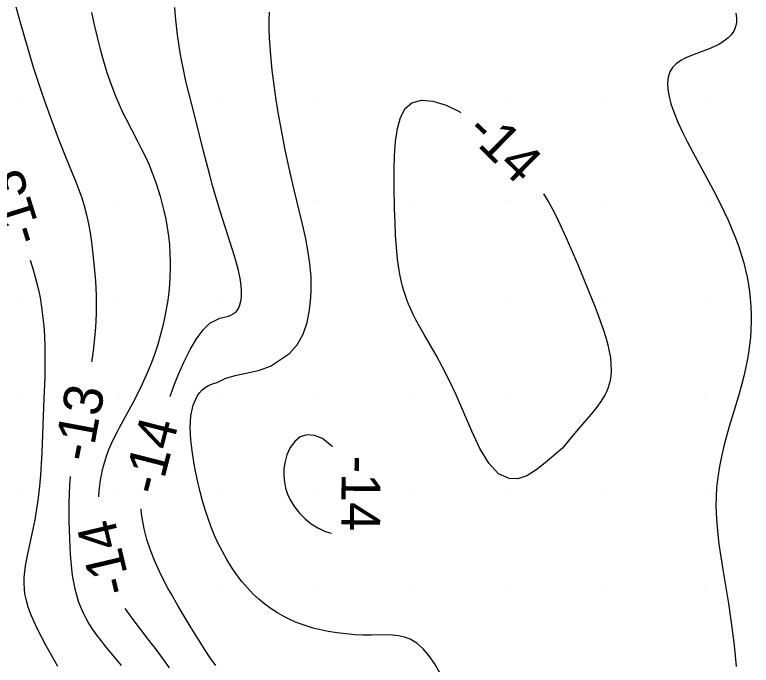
# Model space of a CAD drawing. Extents: x 2602990 to 2605851, y 618069 to 619180.
# Drawn here: x 2604369.62 to 2604407.42, y 618281.12 to 618314.52 of the extents above; entities that cross this region are included whole.
import ezdxf

# ---------------------------------------------------------------- set-up
doc = ezdxf.new("R2010")
doc.units = 0
for name, color, linetype in [('Default', 7, 'Continuous'), ('DTM Contours Major', 7, 'Continuous'), ('DTM Contours Minor', 7, 'Continuous'), ('DTM Contours Minor Text', 7, 'Continuous'), ('Exist DTM Scan Elevation Point', 7, 'Continuous')]:
    doc.layers.add(name, color=color, linetype=linetype)

# ---------------------------------------------------------------- blocks, each defined once
blk = doc.blocks.new('POINT_DISPLAY')
at = {"layer": 'Default'}
blk.add_line((0, 0), (0, 0), dxfattribs=at)

msp = doc.modelspace()

# ---------------------------------------------------------------- linework, layer by layer
at = {"layer": 'DTM Contours Major'}
for points in [[(2604383.214, 618296.786), (2604383.722, 618297.123), (2604384.117, 618297.578), (2604384.412, 618298.121), (2604384.62, 618298.726), (2604384.752, 618299.361), (2604384.821, 618300), (2604384.838, 618300.357), (2604384.839, 618300.708), (2604384.827, 618301.054), (2604384.767, 618301.749), (2604384.666, 618302.432), (2604384.535, 618303.105), (2604384.384, 618303.768), (2604383.933, 618305.599), (2604383.696, 618306.646), (2604383.482, 618307.663), (2604383.319, 618308.498), (2604383.14, 618309.496), (2604383.033, 618310.155), (2604382.924, 618310.908), (2604382.831, 618311.664), (2604382.791, 618312.045), (2604382.755, 618312.427), (2604382.721, 618312.877), (2604382.696, 618313.327), (2604382.681, 618313.775), (2604382.679, 618314.218), (2604382.691, 618314.653)], [(2604406.631, 618314.596), (2604406.665, 618314.35), (2604406.657, 618314.113), (2604406.608, 618313.889), (2604406.518, 618313.679), (2604406.389, 618313.487), (2604406.218, 618313.311), (2604406.014, 618313.153), (2604405.782, 618313.01), (2604405.529, 618312.881), (2604405.261, 618312.763), (2604404.984, 618312.654), (2604404.357, 618312.421), (2604404.064, 618312.298), (2604403.796, 618312.16), (2604403.564, 618311.999), (2604403.377, 618311.808), (2604403.241, 618311.578), (2604403.159, 618311.311), (2604403.126, 618311.011), (2604403.14, 618310.68), (2604403.197, 618310.322), (2604403.296, 618309.94), (2604403.454, 618309.478), (2604403.652, 618308.993), (2604403.884, 618308.491), (2604404.141, 618307.976), (2604404.415, 618307.455), (2604405.438, 618305.567), (2604405.79, 618304.888), (2604406.014, 618304.43), (2604406.226, 618303.973), (2604406.425, 618303.515), (2604406.608, 618303.059), (2604406.775, 618302.603), (2604406.923, 618302.149), (2604407.03, 618301.779), (2604407.124, 618301.41), (2604407.205, 618301.042), (2604407.273, 618300.675), (2604407.327, 618300.308), (2604407.369, 618299.942), (2604407.4, 618299.543), (2604407.417, 618299.144), (2604407.418, 618298.746), (2604407.404, 618298.349), (2604407.377, 618297.953), (2604407.334, 618297.558), (2604407.277, 618297.159), (2604407.207, 618296.762), (2604407.125, 618296.365), (2604407.033, 618295.97), (2604406.932, 618295.575), (2604406.738, 618294.884), (2604406.289, 618293.381), (2604406.147, 618292.879), (2604406.013, 618292.368), (2604405.891, 618291.848), (2604405.786, 618291.32), (2604405.701, 618290.783), (2604405.641, 618290.24), (2604405.613, 618289.766), (2604405.607, 618289.285), (2604405.629, 618288.648), (2604405.681, 618288.001), (2604405.757, 618287.348), (2604405.85, 618286.693), (2604405.954, 618286.04), (2604406.246, 618284.294), (2604406.358, 618283.568), (2604406.41, 618283.206), (2604406.48, 618282.672), (2604406.542, 618282.137), (2604406.597, 618281.601), (2604406.644, 618281.066)], [(2604391.422, 618280.769), (2604391.154, 618281.22), (2604390.872, 618281.625), (2604390.574, 618281.973), (2604390.257, 618282.257), (2604389.92, 618282.465), (2604389.628, 618282.575), (2604389.321, 618282.641), (2604388.997, 618282.672), (2604388.658, 618282.679), (2604387.93, 618282.671), (2604387.506, 618282.676), (2604387.066, 618282.695), (2604386.615, 618282.731), (2604386.157, 618282.785), (2604385.697, 618282.859), (2604385.239, 618282.955), (2604384.931, 618283.034), (2604384.627, 618283.125), (2604384.326, 618283.228), (2604384.031, 618283.343), (2604383.741, 618283.472), (2604383.456, 618283.614), (2604383.111, 618283.809), (2604382.776, 618284.026), (2604382.452, 618284.263), (2604382.14, 618284.52), (2604381.841, 618284.797), (2604381.555, 618285.094), (2604381.267, 618285.43), (2604380.994, 618285.785), (2604380.738, 618286.16), (2604380.497, 618286.551), (2604380.272, 618286.958), (2604380.063, 618287.38), (2604379.877, 618287.794), (2604379.705, 618288.219), (2604379.545, 618288.656), (2604379.397, 618289.103), (2604379.26, 618289.562), (2604379.134, 618290.031), (2604378.98, 618290.678), (2604378.845, 618291.342), (2604378.733, 618292.012), (2604378.656, 618292.679), (2604378.627, 618293.325), (2604378.663, 618293.93), (2604378.778, 618294.477), (2604378.987, 618294.945), (2604379.101, 618295.108), (2604379.235, 618295.254), (2604379.39, 618295.382), (2604379.568, 618295.49), (2604379.771, 618295.578), (2604380, 618295.645), (2604380.456, 618295.858), (2604380.999, 618296.007), (2604381.587, 618296.135), (2604382.18, 618296.28), (2604382.736, 618296.484), (2604383.214, 618296.786)]]:
    msp.add_lwpolyline(points, dxfattribs=at)
at = {"layer": 'DTM Contours Minor'}
for points in [[(2604369.651, 618314.985), (2604369.906, 618314.058), (2604370.247, 618312.882), (2604370.589, 618311.767), (2604370.769, 618311.207), (2604370.955, 618310.647), (2604371.145, 618310.091), (2604371.502, 618309.1), (2604371.87, 618308.133), (2604372.245, 618307.193), (2604372.589, 618306.355), (2604372.754, 618305.942), (2604372.909, 618305.531), (2604373.053, 618305.12), (2604373.181, 618304.707), (2604373.302, 618304.247), (2604373.404, 618303.783), (2604373.488, 618303.317), (2604373.558, 618302.848), (2604373.617, 618302.379), (2604373.702, 618301.552), (2604373.757, 618300.836), (2604373.777, 618300.477), (2604373.79, 618300.117), (2604373.796, 618299.755), (2604373.792, 618299.257), (2604373.773, 618298.758), (2604373.741, 618298.259), (2604373.697, 618297.762), (2604373.641, 618297.269), (2604373.574, 618296.781), (2604373.561, 618296.701)], [(2604380.833, 618299.167), (2604380.943, 618299.237), (2604381.037, 618299.341), (2604381.115, 618299.473), (2604381.177, 618299.629), (2604381.222, 618299.807), (2604381.25, 618300), (2604381.255, 618300.423), (2604381.201, 618300.886), (2604381.1, 618301.382), (2604380.962, 618301.905), (2604380.799, 618302.445), (2604380.16, 618304.437), (2604379.94, 618305.161), (2604379.77, 618305.758), (2604379.609, 618306.352), (2604379.31, 618307.516), (2604378.837, 618309.38), (2604378.566, 618310.442), (2604378.407, 618311.11), (2604378.261, 618311.782), (2604378.194, 618312.123), (2604378.113, 618312.568), (2604378.04, 618313.021), (2604377.974, 618313.48), (2604377.917, 618313.946), (2604377.868, 618314.417), (2604377.828, 618314.893)], [(2604373.56, 618314.627), (2604373.696, 618313.994), (2604373.844, 618313.363), (2604374.002, 618312.741), (2604374.171, 618312.136), (2604374.349, 618311.554), (2604374.58, 618310.877), (2604374.765, 618310.394), (2604374.959, 618309.938), (2604375.17, 618309.484), (2604375.312, 618309.197), (2604375.921, 618308.023), (2604376.124, 618307.623), (2604376.322, 618307.217), (2604376.509, 618306.804), (2604376.639, 618306.493), (2604376.761, 618306.177), (2604376.876, 618305.857), (2604376.983, 618305.532), (2604377.082, 618305.202), (2604377.174, 618304.867), (2604377.276, 618304.447), (2604377.367, 618304.02), (2604377.443, 618303.587), (2604377.506, 618303.149), (2604377.553, 618302.707), (2604377.584, 618302.263), (2604377.597, 618301.865), (2604377.596, 618301.466), (2604377.583, 618301.067), (2604377.557, 618300.668), (2604377.518, 618300.269), (2604377.468, 618299.871), (2604377.395, 618299.403), (2604377.306, 618298.939), (2604377.204, 618298.482), (2604377.088, 618298.034), (2604376.961, 618297.597), (2604376.822, 618297.174), (2604376.699, 618296.83), (2604376.569, 618296.497), (2604376.434, 618296.174), (2604376.296, 618295.861), (2604376.155, 618295.557), (2604375.928, 618295.094), (2604375.673, 618294.601), (2604374.971, 618293.311), (2604374.867, 618293.112), (2604374.716, 618292.809), (2604374.572, 618292.497), (2604374.436, 618292.176), (2604374.312, 618291.845), (2604374.201, 618291.503), (2604374.106, 618291.149), (2604374.048, 618290.889), (2604374, 618290.623), (2604373.962, 618290.351), (2604373.932, 618290.073), (2604373.912, 618289.789), (2604373.911, 618289.773)], [(2604395, 618290.714), (2604394.451, 618290.956), (2604393.953, 618291.495), (2604393.495, 618292.25), (2604393.069, 618293.14), (2604392.273, 618295), (2604391.919, 618295.756), (2604391.573, 618296.433), (2604391.238, 618297.043), (2604390.624, 618298.108), (2604390.354, 618298.585), (2604390.208, 618298.86), (2604390.072, 618299.129), (2604389.947, 618299.396), (2604389.833, 618299.662), (2604389.728, 618299.931), (2604389.635, 618300.204), (2604389.577, 618300.394), (2604389.523, 618300.587), (2604389.474, 618300.784), (2604389.387, 618301.195), (2604389.349, 618301.408), (2604389.27, 618301.971), (2604389.21, 618302.57), (2604389.166, 618303.201), (2604389.135, 618303.861), (2604389.114, 618304.545), (2604389.095, 618305.678), (2604389.093, 618306.544), (2604389.109, 618307.293), (2604389.158, 618308.014), (2604389.255, 618308.675), (2604389.417, 618309.247), (2604389.66, 618309.699), (2604390, 618310), (2604390.49, 618310.132), (2604391.083, 618310.079), (2604391.751, 618309.867), (2604392.463, 618309.523), (2604392.52, 618309.488)], [(2604396.761, 618305.325), (2604397.03, 618304.876), (2604397.279, 618304.418), (2604397.508, 618303.962), (2604397.72, 618303.511), (2604397.92, 618303.064), (2604398.511, 618301.69), (2604399.071, 618300.347), (2604399.408, 618299.504), (2604399.562, 618299.102), (2604399.705, 618298.707), (2604399.836, 618298.322), (2604399.952, 618297.945), (2604400.051, 618297.579), (2604400.128, 618297.235), (2604400.185, 618296.901), (2604400.218, 618296.576), (2604400.226, 618296.262), (2604400.206, 618295.959), (2604400.156, 618295.665), (2604400.11, 618295.495), (2604400.053, 618295.327), (2604399.983, 618295.16), (2604399.901, 618294.995), (2604399.806, 618294.828), (2604399.699, 618294.66), (2604399.47, 618294.347), (2604399.2, 618294.015), (2604398.539, 618293.248), (2604398.151, 618292.792), (2604397.727, 618292.273), (2604396.834, 618291.511), (2604396.363, 618291.143), (2604395.892, 618290.853), (2604395.434, 618290.693), (2604395, 618290.714)], [(2604370.417, 618301.916), (2604370.549, 618301.482), (2604370.672, 618301.041), (2604370.784, 618300.601), (2604370.881, 618300.161), (2604370.932, 618299.896), (2604370.976, 618299.631), (2604371.016, 618299.365), (2604371.05, 618299.097), (2604371.103, 618298.554), (2604371.137, 618298.035), (2604371.158, 618297.507), (2604371.166, 618296.973), (2604371.165, 618296.433), (2604371.155, 618295.891), (2604371.118, 618294.834), (2604371.001, 618292.044), (2604370.97, 618291.459), (2604370.932, 618290.882), (2604370.884, 618290.316), (2604370.82, 618289.723), (2604370.74, 618289.146), (2604370.644, 618288.584), (2604370.549, 618288.108), (2604370.254, 618286.754), (2604370.174, 618286.333), (2604370.116, 618285.93), (2604370.088, 618285.619), (2604370.08, 618285.317), (2604370.094, 618285.043), (2604370.125, 618284.79), (2604370.179, 618284.521), (2604370.248, 618284.263), (2604370.275, 618284.175), (2604370.412, 618283.795), (2604370.579, 618283.403), (2604370.77, 618283.002), (2604370.98, 618282.593), (2604371.203, 618282.177), (2604371.807, 618281.083)], [(2604377.588, 618294.927), (2604377.625, 618295.03), (2604377.82, 618295.55), (2604378.026, 618296.067), (2604378.312, 618296.722), (2604378.618, 618297.338), (2604378.942, 618297.888), (2604379.282, 618298.345), (2604379.635, 618298.681), (2604380, 618298.871), (2604380.15, 618298.938), (2604380.299, 618298.983), (2604380.584, 618299.051), (2604380.714, 618299.097), (2604380.833, 618299.167)], [(2604385, 618292.917), (2604384.607, 618292.959), (2604384.268, 618292.848), (2604383.985, 618292.617), (2604383.758, 618292.297), (2604383.589, 618291.921), (2604383.478, 618291.522), (2604383.43, 618291.182), (2604383.422, 618290.849), (2604383.454, 618290.525), (2604383.521, 618290.212), (2604383.623, 618289.909), (2604383.756, 618289.619), (2604383.971, 618289.263), (2604384.227, 618288.935), (2604384.517, 618288.641), (2604384.834, 618288.386), (2604385.17, 618288.175), (2604385.518, 618288.015), (2604385.789, 618287.928), (2604385.881, 618287.91)], [(2604385.92, 618292.337), (2604385.891, 618292.371), (2604385.421, 618292.769), (2604385, 618292.917)], [(2604372.464, 618290.808), (2604372.464, 618290.807), (2604372.435, 618290.363), (2604372.414, 618289.918), (2604372.402, 618289.455), (2604372.399, 618288.993), (2604372.402, 618288.533), (2604372.412, 618288.076), (2604372.447, 618287.182), (2604372.468, 618286.809), (2604372.494, 618286.442), (2604372.527, 618286.083), (2604372.57, 618285.731), (2604372.626, 618285.387), (2604372.696, 618285.052), (2604372.78, 618284.732), (2604372.881, 618284.42), (2604372.996, 618284.117), (2604373.126, 618283.822), (2604373.27, 618283.535), (2604373.428, 618283.257), (2604373.617, 618282.96), (2604373.819, 618282.671), (2604374.03, 618282.391), (2604374.248, 618282.117), (2604375.084, 618281.111)], [(2604379.933, 618281.112), (2604379.655, 618281.506), (2604379.387, 618281.906), (2604379.127, 618282.31), (2604378.621, 618283.132), (2604378.011, 618284.153), (2604377.656, 618284.77), (2604377.482, 618285.085), (2604377.311, 618285.407), (2604377.048, 618285.934), (2604376.804, 618286.475), (2604376.585, 618287.025), (2604376.399, 618287.579), (2604376.252, 618288.134), (2604376.152, 618288.687), (2604376.125, 618288.92), (2604376.108, 618289.149)], [(2604375.271, 618284.03), (2604375.311, 618283.97), (2604375.535, 618283.655), (2604375.776, 618283.335), (2604376.558, 618282.334), (2604376.828, 618281.981), (2604377.064, 618281.661), (2604377.537, 618280.996)]]:
    msp.add_lwpolyline(points, dxfattribs=at)

# ---------------------------------------------------------------- block references
at = {"layer": 'Exist DTM Scan Elevation Point', "xscale": 1.3123333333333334, "yscale": 1.3123333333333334}
for p in [(2604370, 618310), (2604375, 618310), (2604380, 618310), (2604385, 618310), (2604390, 618310), (2604395, 618310), (2604400, 618310), (2604405, 618310), (2604370, 618305), (2604375, 618305), (2604380, 618305), (2604385, 618305), (2604390, 618305), (2604395, 618305), (2604400, 618305), (2604405, 618305), (2604370, 618300), (2604375, 618300), (2604380, 618300), (2604385, 618300), (2604390, 618300), (2604395, 618300), (2604400, 618300), (2604405, 618300), (2604370, 618295), (2604375, 618295), (2604380, 618295), (2604385, 618295), (2604390, 618295), (2604395, 618295), (2604400, 618295), (2604405, 618295), (2604370, 618290), (2604375, 618290), (2604380, 618290), (2604385, 618290), (2604390, 618290), (2604395, 618290), (2604400, 618290), (2604405, 618290), (2604370, 618285), (2604375, 618285), (2604380, 618285), (2604385, 618285), (2604390, 618285), (2604395, 618285), (2604400, 618285), (2604405, 618285)]:
    msp.add_blockref('POINT_DISPLAY', p, dxfattribs=at)

# ---------------------------------------------------------------- texts
at = {"layer": 'DTM Contours Minor Text'}
for s, rotation, p in [('-14', 315.5372, (2604392.677, 618308.431)), ('-13', 107.3609, (2604371.074, 618303.046)), ('-13', 79.4497, (2604373.541, 618291.5)), ('-14', 75.625, (2604377.069, 618289.785)), ('-14', 269.497, (2604386.402, 618291.883)), ('-14', 103.3265, (2604375.618, 618284.96))]:
    msp.add_text(s, height=2, rotation=rotation, dxfattribs=at).set_placement(p)

doc.saveas('drawing.dxf')
